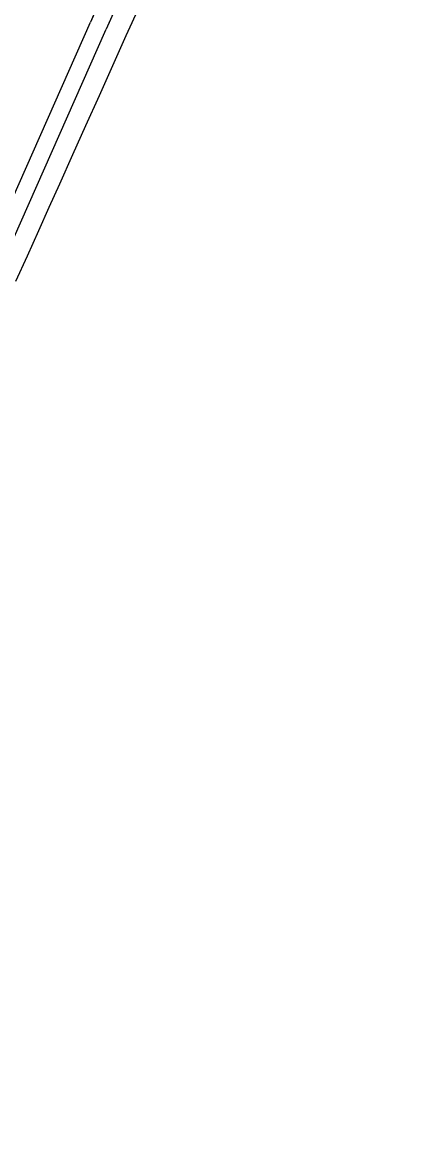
# Model space of a CAD drawing. Extents: x 658976 to 668726, y 639543 to 647196.
# Drawn here: x 662802 to 663023, y 643582 to 644227 of the extents above; entities that cross this region are included whole.
import ezdxf

# ---------------------------------------------------------------- set-up
doc = ezdxf.new("R2010")
doc.units = 0
doc.layers.add('R_Ramp 20 Degree Des Ls', color=7, linetype='Continuous')
doc.layers.add('R_Ramp 20 Degree_Min Ls', color=7, linetype='Continuous')

msp = doc.modelspace()

# ---------------------------------------------------------------- linework, layer by layer
at = {"layer": 'R_Ramp 20 Degree Des Ls'}
for p, q in [((662582.7, 643641.24), (662841.8, 644226.57)), ((662641.67, 643749.77), (662850.94, 644222.52))]:
    msp.add_line(p, q, dxfattribs=at)
msp.add_lwpolyline([(662798.48, 644075.77), (662805.15, 644090.56), (662811.81, 644105.35), (662817.9, 644118.92), (662823.98, 644132.48), (662831.58, 644149.48), (662839.18, 644166.47), (662847.03, 644183.89), (662854.88, 644201.31), (662862.73, 644218.73), (662870.58, 644236.15)], dxfattribs=at)
for radius in [5795.58, 5785.58]:
    msp.add_arc((668141.39, 641880.71), radius, 152.208011, 156.123426, dxfattribs=at)
at = {"layer": 'R_Ramp 20 Degree_Min Ls'}
for p, q in [((662548.66, 643564.35), (662841.8, 644226.57)), ((662607.63, 643672.87), (662850.94, 644222.52))]:
    msp.add_line(p, q, dxfattribs=at)
msp.add_lwpolyline([(662798.48, 644075.77), (662805.15, 644090.56), (662811.81, 644105.35), (662817.9, 644118.92), (662823.98, 644132.48), (662831.58, 644149.48), (662839.18, 644166.47), (662847.03, 644183.89), (662854.88, 644201.31), (662862.73, 644218.73), (662870.58, 644236.15)], dxfattribs=at)
for radius in [5795.58, 5785.58]:
    msp.add_arc((668141.39, 641880.71), radius, 152.958011, 156.123426, dxfattribs=at)

doc.saveas('drawing.dxf')
